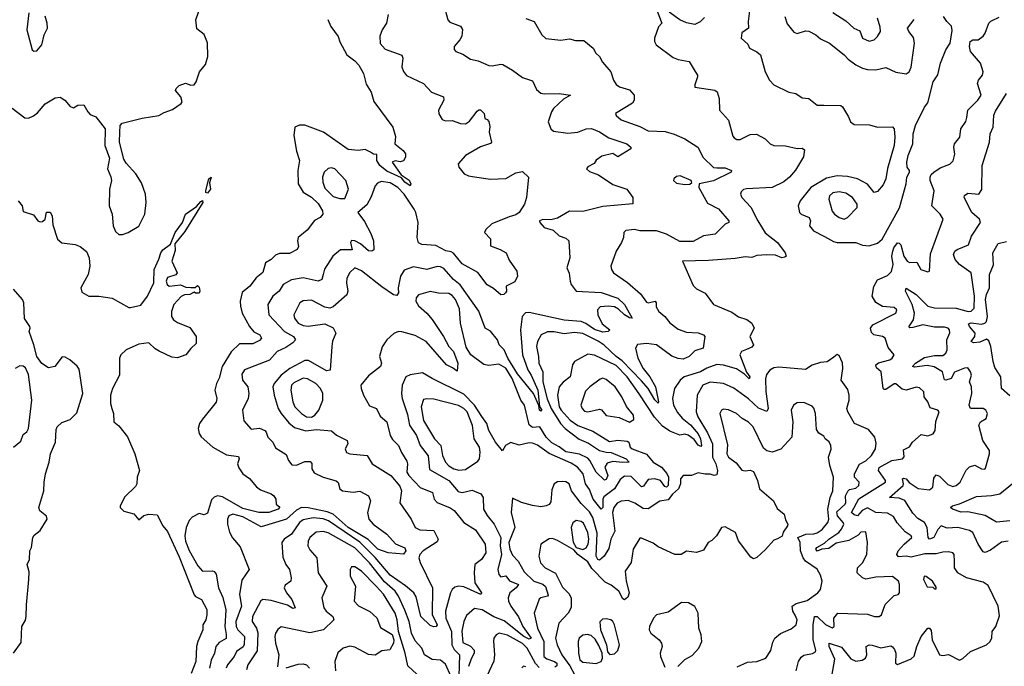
# Model space of a CAD drawing. Extents: x 1603745 to 1745082, y 385868 to 533966.
# Tile 275 of 646: x 1693813 to 1699692, y 434257 to 438115. Entities that reach past the tile are written whole.
import ezdxf

# ---------------------------------------------------------------- set-up
doc = ezdxf.new("R2010")
doc.units = 0

msp = doc.modelspace()

# ---------------------------------------------------------------- linework, layer by layer
at = {"layer": '0CON20XD'}
for points in [[(1693767.9, 437587.9), (1693845, 437530), (1693865, 437527.5), (1693895, 437541.4), (1693919.8, 437560.2), (1693965, 437614), (1694025, 437650), (1694055, 437653.3), (1694083.8, 437635), (1694115, 437597.5), (1694135, 437590), (1694160, 437605), (1694196.9, 437606.9), (1694220, 437565), (1694235, 437550), (1694267.5, 437535), (1694323.3, 437465), (1694321.9, 437365), (1694348.7, 437288.7), (1694337.5, 437225), (1694358, 437178), (1694361.4, 437155), (1694350, 437105), (1694348.5, 437005), (1694365.4, 436955), (1694370.7, 436885), (1694385, 436852.5), (1694405, 436833.8), (1694426.9, 436833.1), (1694460, 436845), (1694525, 436883.1), (1694561.1, 436955), (1694569, 437025), (1694564.8, 437075), (1694541.4, 437141.4), (1694506.6, 437196.6), (1694448.9, 437258.9), (1694435, 437283.8), (1694409.4, 437385), (1694411.9, 437445), (1694412.5, 437485), (1694425, 437497.5), (1694545, 437528.1), (1694645, 437544.4), (1694675, 437562.5), (1694725, 437580), (1694776.7, 437615), (1694783.3, 437625), (1694776.2, 437655), (1694743, 437693), (1694746.7, 437705), (1694765, 437723.3), (1694803.9, 437736.1), (1694835, 437723.8), (1694855, 437727.5), (1694866.7, 437745), (1694886.7, 437805), (1694921.7, 437848.3), (1694936.7, 437895), (1694935, 437977.5), (1694915, 438026.2), (1694871.7, 438061.7), (1694865.7, 438115), (1694898.8, 438211.2)], [(1693867, 438157), (1693855.4, 438055), (1693888, 437935), (1693897.3, 437927.3), (1693915, 437929.2), (1693946.1, 437965), (1693960, 438025), (1693978.9, 438065), (1693978.2, 438095), (1693965.9, 438135.9)], [(1696013.6, 438146.4), (1696004, 438095), (1695977.5, 438055), (1695963.3, 438016.7), (1695965, 437973.8), (1695995, 437940), (1696095, 437903.8), (1696100, 437885), (1696095.6, 437835), (1696105, 437806.7), (1696122.1, 437782.1), (1696223.3, 437735), (1696272.5, 437682.5), (1696343.3, 437655), (1696346.2, 437635), (1696314.4, 437575), (1696316, 437554), (1696335, 437520), (1696355, 437512.2), (1696395, 437513.8), (1696445, 437495.5), (1696475, 437494.5), (1696499.8, 437510.2), (1696545, 437568.8), (1696555, 437577.5), (1696565, 437577.5), (1696586.7, 437555), (1696590, 437525), (1696605, 437520), (1696615, 437507.5), (1696621.2, 437478.8), (1696616.2, 437445), (1696630, 437385), (1696625, 437377.5), (1696565, 437355.8), (1696475, 437305.5), (1696432, 437255), (1696434.5, 437234.5), (1696468, 437195), (1696493.1, 437183.1), (1696528, 437178), (1696623.4, 437163.4), (1696715, 437167.2), (1696775, 437201.9), (1696815, 437210), (1696851.2, 437175), (1696840, 437055), (1696828.1, 437015), (1696795.4, 436965), (1696775, 436950.3), (1696735, 436939.7), (1696632.7, 436897.3), (1696597, 436863), (1696587.5, 436845), (1696625, 436807.5), (1696623.3, 436765), (1696681.2, 436745), (1696718, 436725), (1696735, 436681.2), (1696781.9, 436615), (1696786, 436585), (1696769.5, 436550.5), (1696717.5, 436525), (1696720, 436495), (1696713.3, 436485), (1696703.9, 436476.1), (1696685, 436473.8), (1696642.3, 436512.3), (1696605, 436534), (1696547.8, 436607.8), (1696455, 436659.4), (1696402.6, 436722.6), (1696389.3, 436729.3), (1696356.7, 436736.7), (1696298.1, 436768.1), (1696214.6, 436774.6), (1696193.6, 436783.6), (1696185.5, 436815.5), (1696191.9, 436905), (1696179, 436965), (1696168.5, 436985), (1696109.8, 437075), (1696071.3, 437115), (1696025, 437141.6), (1695970.9, 437149.1), (1695950.3, 437139.7), (1695936.6, 437125), (1695911.3, 437058.7), (1695885, 437010), (1695832.5, 436965), (1695871.5, 436911.5), (1695909.1, 436839.1), (1695926, 436795), (1695927.3, 436742.7), (1695915, 436733.3), (1695895, 436736.4), (1695848.5, 436778.5), (1695815, 436796.8), (1695795, 436798.1), (1695789.1, 436785), (1695797.4, 436742.6), (1695728.3, 436741.7), (1695682.5, 436705), (1695633.2, 436626.8), (1695626, 436594), (1695616.5, 436565), (1695595, 436554.2), (1695505, 436574.7), (1695436.6, 436563.4), (1695386.5, 436535), (1695362.5, 436495), (1695325, 436465.6), (1695293.9, 436416.1), (1695300, 436355), (1695395, 436255.7), (1695447.3, 436225), (1695459.2, 436205), (1695445, 436187.2), (1695401.5, 436158.5), (1695350.6, 436135), (1695305, 436082.9), (1695155, 436026.2), (1695140.3, 435999.7), (1695144.5, 435965), (1695175.6, 435925), (1695180.9, 435885), (1695177.9, 435855), (1695144.3, 435785), (1695151.6, 435721.6), (1695195, 435672.5), (1695245, 435677.5), (1695276, 435665), (1695285.8, 435655), (1695295.8, 435625), (1695324.3, 435595), (1695340, 435560), (1695405, 435520), (1695418, 435485), (1695438.5, 435458.5), (1695465, 435457.9), (1695515, 435478.2), (1695548.1, 435478.1), (1695557.1, 435467.1), (1695558.4, 435435), (1695571, 435411), (1695625, 435386.5), (1695702.9, 435362.9), (1695713.8, 435353.8), (1695725.4, 435315.4), (1695740, 435305), (1695804.6, 435295.4), (1695845, 435301.2), (1695895.7, 435275), (1695908.5, 435245), (1695890.4, 435175), (1695897.1, 435135), (1695924.7, 435104.7), (1696005.8, 435045), (1696057.7, 434987.7), (1696112.9, 434962.9), (1696118.4, 434945), (1696105, 434926), (1696013.2, 434933.2), (1695951.8, 434955), (1695893.2, 435013.2), (1695775, 435086.2), (1695684.1, 435164.1), (1695648.1, 435178.1), (1695535, 435202.4), (1695496.3, 435203.7), (1695465, 435187.8), (1695406.8, 435135), (1695255, 435090), (1695145, 435148), (1695085, 435163.8), (1695062.5, 435155), (1695054.7, 435135), (1695054.2, 435105), (1695066.6, 435056.6), (1695083.8, 435023.8), (1695128.9, 434968.9), (1695183.3, 434835), (1695138.8, 434771.2), (1695124.8, 434685), (1695137.3, 434615), (1695104.3, 434525), (1695106.5, 434495), (1695115, 434475.3), (1695155.5, 434435), (1695153, 434387), (1695146.7, 434373.3), (1695107.5, 434345), (1695094.8, 434315.2), (1695053.9, 434266.1), (1695046, 434245)], [(1696352.9, 438175), (1696368.8, 438115), (1696380.8, 438100.8), (1696445, 438076.2), (1696457.3, 438057.3), (1696452.3, 438017.7), (1696442, 437995), (1696408, 437955), (1696407.3, 437937.3), (1696416.7, 437925), (1696459.2, 437909.2), (1696505, 437880.8), (1696550, 437870), (1696615, 437842.5), (1696635, 437839.5), (1696685, 437850.5), (1696698.2, 437848.2), (1696756.2, 437815), (1696815, 437771.1), (1696875, 437750.6), (1696899.6, 437699.6), (1696925, 437676.7), (1696945, 437672.1), (1697035, 437675.5), (1697101.2, 437665), (1697059.8, 437640.2), (1697001.1, 437585), (1696987.9, 437565), (1696968.6, 437505), (1696984.3, 437465), (1697001.2, 437451.2), (1697085, 437438.3), (1697145, 437443.8), (1697195, 437464.2), (1697227, 437467), (1697275, 437447.1), (1697331.3, 437411.3), (1697438.8, 437375), (1697462, 437355), (1697462.5, 437345), (1697385, 437297.5), (1697355, 437316), (1697289.7, 437300.3), (1697255, 437276.7), (1697243, 437257), (1697205, 437237.5), (1697197.5, 437225), (1697215, 437210), (1697269.7, 437189.7), (1697355, 437131.1), (1697438.9, 437105), (1697474.3, 437055), (1697473.6, 437016.4), (1697295, 437000.4), (1697175, 436970), (1697095, 436972.7), (1697025, 436931.1), (1696985, 436921.9), (1696937.5, 436922.5), (1696916.7, 436915), (1696918.8, 436905), (1696945, 436875.8), (1696999.1, 436859.1), (1697033.8, 436825), (1697075, 436811.1), (1697091.4, 436795), (1697098.1, 436695), (1697080, 436635), (1697093.1, 436603.1), (1697099.5, 436555), (1697106, 436535), (1697136.2, 436496.2), (1697285, 436487.2), (1697384.4, 436454.4), (1697425, 436415.5), (1697470, 436335), (1697455, 436335.8), (1697425, 436353.9), (1697388.5, 436388.5), (1697365, 436401.9), (1697326, 436406), (1697278.1, 436401.9), (1697262.1, 436385), (1697265.4, 436355), (1697291, 436301), (1697336, 436265), (1697326.2, 436255), (1697295, 436250.3), (1697245, 436266.2), (1697192.7, 436302.7), (1697165, 436314.8), (1697065, 436321.5), (1696855, 436367.4), (1696834.1, 436365.9), (1696813.5, 436345), (1696804, 436265), (1696815.9, 436115), (1696847, 436027), (1696868, 435995), (1696906.5, 435905), (1696917.6, 435807.6), (1696931.4, 435785), (1696925, 435779.4), (1696916, 435785), (1696912.3, 435812.3), (1696880.4, 435885), (1696785, 436001.3), (1696727.3, 436095), (1696705.5, 436145.5), (1696675.8, 436175), (1696666.6, 436205), (1696625, 436256.7), (1696593.3, 436275), (1696554, 436376), (1696443.2, 436533.2), (1696403.3, 436565), (1696345, 436631.5), (1696325, 436641.3), (1696305, 436642.3), (1696245, 436625.3), (1696165, 436641.2), (1696108.4, 436621.6), (1696086.7, 436585), (1696073.4, 436515), (1696074.4, 436485), (1696065, 436469.2), (1696045, 436474.4), (1695975, 436520.8), (1695855, 436617.6), (1695815, 436634.4), (1695785, 436607.8), (1695766.3, 436573.7), (1695764.1, 436545), (1695771.8, 436495), (1695767.3, 436472.7), (1695685, 436401.2), (1695665, 436393.8), (1695635, 436400), (1695555, 436442.3), (1695505, 436437.3), (1695485.6, 436425), (1695450, 436355), (1695454.6, 436335), (1695476.5, 436305), (1695505, 436291.1), (1695535, 436287.4), (1695635, 436301.4), (1695685, 436276), (1695700, 436245), (1695681.9, 436198.1), (1695676.4, 436165), (1695666.1, 436023.9), (1695645, 436020), (1695537.5, 436082.5), (1695515, 436080.8), (1695426.2, 436035), (1695374.1, 435995), (1695332.5, 435945), (1695325.5, 435925), (1695332.4, 435875), (1695357.5, 435795), (1695374.5, 435764.5), (1695420, 435710), (1695455, 435681.2), (1695522.1, 435662.1), (1695585, 435669.8), (1695675, 435661.4), (1695705.6, 435635.6), (1695768.6, 435605), (1695772.5, 435585), (1695755.6, 435555), (1695765, 435532.9), (1695785, 435525.5), (1695887.1, 435515), (1695916.9, 435465), (1696030, 435395), (1696082.8, 435332.8), (1696093.1, 435305), (1696082.5, 435232.5), (1696151.1, 435135), (1696175, 435086), (1696201.7, 435071.7), (1696285, 435066.9), (1696312.4, 435015), (1696305, 434999.8), (1696222.1, 434945), (1696203.3, 434925), (1696196.6, 434905), (1696205, 434875.6), (1696278.6, 434725), (1696275.2, 434565.2), (1696305.6, 434504.4), (1696300, 434495), (1696285, 434493.3), (1696265, 434501.4), (1696209.3, 434555), (1696181.3, 434671.3), (1696166.5, 434695), (1696117.4, 434737.4), (1696025, 434801.7), (1695936, 434906), (1695845, 434997.5), (1695656.5, 435125)], [(1697613, 438183), (1697643.8, 438105), (1697646.2, 438095), (1697627.7, 438072.3), (1697603.3, 438005), (1697604.3, 437985), (1697614.2, 437965), (1697715, 437890.6), (1697745, 437878.1), (1697810, 437865), (1697845.8, 437805.8), (1697860, 437785), (1697860, 437775), (1697843.9, 437726.1), (1697845, 437712.5), (1697964.2, 437694.2), (1697978, 437685), (1697990, 437645), (1697992.2, 437575), (1698046.2, 437515), (1698071.1, 437421.1), (1698079.7, 437409.7), (1698095, 437401.4), (1698115, 437401.4), (1698175, 437430), (1698213.2, 437433.2), (1698265, 437404), (1698293.8, 437373.8), (1698315, 437365.6), (1698385, 437362.2), (1698455, 437345.8), (1698485, 437349.1), (1698499.3, 437339.3), (1698492.7, 437297.3), (1698445, 437216.7), (1698410, 437175), (1698375, 437148.2), (1698305, 437114.7), (1698153, 437107), (1698135, 437101.4), (1698121.3, 437088.7), (1698117.5, 437075), (1698124.3, 437055), (1698177.6, 436997.6), (1698219.7, 436915)], [(1697902.2, 438127.8), (1697876.5, 438103.5), (1697845, 438087.3), (1697795, 438096.2), (1697754.7, 438114.7), (1697690, 438160)], [(1698172.5, 438185), (1698161.9, 438105), (1698165.6, 438065), (1698125, 438036.2), (1698120, 438005), (1698160.3, 437970.3), (1698171.2, 437945), (1698215, 437924.3), (1698236.3, 437906.3), (1698263.7, 437803.7), (1698289.2, 437755), (1698315, 437727.5), (1698405, 437683.8), (1698447.5, 437675), (1698485, 437650), (1698525.6, 437645.6), (1698575, 437605.7), (1698613.7, 437606.3), (1698715, 437602.9), (1698725.7, 437595), (1698762.5, 437535), (1698774, 437505), (1698795, 437490), (1698887.7, 437487.7), (1698935, 437473.8), (1699025, 437476.7), (1699033.8, 437463.8), (1699037.8, 437415), (1699034.4, 437365), (1698995, 437227.5), (1698985.5, 437165), (1698969.6, 437130.4), (1698935, 437090.8), (1698914, 437085), (1698874.3, 437134.3), (1698816.3, 437166.3), (1698755, 437180.6), (1698695, 437183.6), (1698629.7, 437170.3), (1698536.7, 437115), (1698473.3, 437035), (1698461.5, 437005), (1698469.4, 436965), (1698480, 436955), (1698527.5, 436935), (1698534.4, 436915), (1698528.9, 436885), (1698553.1, 436855), (1698619.3, 436820.7), (1698672.4, 436792.4), (1698695, 436786.7), (1698805, 436785.6), (1698845, 436770.8), (1698885, 436766), (1698935, 436782.5), (1698962.5, 436805), (1699066.4, 436993.6), (1699105.7, 437135), (1699110, 437175), (1699126.5, 437205), (1699126.3, 437216.3), (1699111.2, 437235), (1699109.2, 437265), (1699117.8, 437305), (1699145.8, 437375), (1699148.6, 437435), (1699162.5, 437485), (1699215.8, 437594.2), (1699235, 437620), (1699266.3, 437743.7), (1699294.5, 437785.5), (1699310, 437855), (1699342, 437935), (1699369.1, 437975), (1699381.3, 438051.3), (1699377, 438077), (1699348.2, 438105), (1699328.9, 438135)], [(1698382.2, 438135), (1698395, 438091.2), (1698435, 438040.8), (1698455, 438032.9), (1698505, 438049.4), (1698525, 438047.8), (1698565.9, 438025.9), (1698595, 438001.1), (1698648, 437975), (1698735.9, 437905.9), (1698759.6, 437879.6), (1698805.5, 437845.5), (1698845.9, 437825.9), (1698875, 437818), (1698925, 437816.5), (1698985, 437829.5), (1699045, 437802.7), (1699105, 437793.1), (1699123.6, 437805), (1699135, 437832.5), (1699155.9, 437975), (1699149.3, 438009.3), (1699121.4, 438045), (1699114.3, 438065), (1699154.3, 438115.7)], [(1698668.7, 438158.7), (1698745, 438108.8), (1698792.9, 438065), (1698829.3, 438049.3), (1698845, 438004.4), (1698885, 437986.9), (1698915, 437994.4), (1698935, 438014.3), (1698952.3, 438045), (1698951.4, 438071.4), (1698934.5, 438125)], [(1695653.1, 438116.9), (1695670, 438075), (1695714.5, 438014.5), (1695725, 437983.3), (1695767.1, 437905), (1695815, 437870), (1695837.3, 437845), (1695865.6, 437795), (1695881.6, 437731.6), (1695912, 437682), (1695927, 437627), (1696041.2, 437475), (1696057.7, 437417.7), (1696052.5, 437375), (1696102.5, 437335), (1696116.7, 437315), (1696117.5, 437295), (1696105, 437272.5), (1696085, 437267.5), (1696055, 437273.3), (1696037.5, 437265), (1696090.3, 437190.3), (1696137.8, 437157.8), (1696147.9, 437135), (1696145, 437123.3), (1696112.5, 437145), (1696092, 437172), (1696005, 437212.1), (1695964.2, 437245), (1695945.3, 437275), (1695945, 437310), (1695925, 437313.8), (1695908, 437325), (1695875, 437340.5), (1695835, 437335.8), (1695775, 437341.2), (1695628, 437445), (1695515, 437485.4), (1695483.7, 437486.3), (1695456.3, 437473.7), (1695450.8, 437425), (1695465, 437331.2), (1695483.9, 437275), (1695474.7, 437215.3), (1695475.7, 437135), (1695505.9, 437085.9), (1695555.4, 437055.4), (1695595, 437019.2), (1695621.1, 436975), (1695624.2, 436955.8), (1695608, 436935), (1695573.4, 436916.6), (1695529.8, 436860.2), (1695475.6, 436815), (1695472.1, 436795), (1695477.5, 436762.5), (1695470, 436745), (1695425, 436719.5), (1695365, 436719.5), (1695340.5, 436709.5), (1695315, 436684.5), (1695281.9, 436665), (1695265, 436607.5), (1695225.5, 436575), (1695187.7, 436525), (1695142.2, 436487.8), (1695130, 436435), (1695131.2, 436405), (1695142, 436365), (1695184.8, 436284.8), (1695211.9, 436251.9), (1695247.8, 436235), (1695257.5, 436215), (1695245, 436201.1), (1695205, 436181.5), (1695125, 436181.2), (1695075, 436132.8), (1695021.9, 436045), (1695004.5, 435975.5), (1694988.9, 435945), (1694979.4, 435905), (1694990, 435855), (1694986.5, 435833.5), (1694905, 435730.8), (1694887.8, 435705), (1694878.1, 435675), (1694885, 435646.7), (1694897.2, 435627.2), (1694965.5, 435565.5), (1695048.6, 435518.6), (1695118.9, 435508.9), (1695122.9, 435495), (1695114.5, 435465), (1695122.2, 435442.2), (1695145.4, 435405.4), (1695185, 435377.5), (1695227.1, 435327.1), (1695250.6, 435310.6), (1695315, 435286.7), (1695331.2, 435275), (1695342, 435255), (1695343.9, 435223.9), (1695366.4, 435206.4), (1695357.5, 435195), (1695300, 435175), (1695242, 435175), (1695145, 435199.5), (1695025, 435267.7), (1694995, 435274.3), (1694973.8, 435266.2), (1694959.2, 435250.8), (1694935, 435171.4), (1694915, 435161.1), (1694885, 435168.9), (1694843.1, 435146.9), (1694825, 435126.7), (1694806.7, 435085), (1694800.2, 435035), (1694803.9, 435003.9), (1694825, 434947.9), (1694876.6, 434856.6), (1694905, 434824.6), (1694965, 434827.1), (1694975, 434823.3), (1694986.1, 434806.1), (1695001.1, 434725), (1695026.9, 434666.9), (1695044.5, 434594.5), (1695038.8, 434495), (1695047, 434447), (1695046.7, 434423.3), (1695005, 434399.2), (1694985.2, 434374.8), (1694976.4, 434335), (1694956.2, 434293.8), (1694946.5, 434245)], [(1696835, 438122.2), (1696884.5, 438104.5), (1696930, 438025), (1696955, 438002.5), (1697045, 437993.3), (1697095, 438001.4), (1697131.2, 437991.2), (1697181.2, 437991.2), (1697236.7, 437945), (1697253.3, 437915), (1697275.6, 437895.6), (1697292.5, 437862.5), (1697342.9, 437805), (1697359.5, 437755), (1697375, 437728.6), (1697395, 437715.6), (1697455, 437697.1), (1697482.9, 437665), (1697482.9, 437635), (1697472.5, 437617.5), (1697370, 437555), (1697375, 437543.3), (1697405, 437517.5), (1697515, 437478.7), (1697565, 437452.7), (1697667.3, 437447.3), (1697721.8, 437431.8), (1697785, 437403.5), (1697861.4, 437355), (1697893, 437293), (1697955, 437234), (1697975, 437230.8), (1698025, 437230.9), (1698062.7, 437215), (1698060.8, 437205), (1697955, 437153), (1697870, 437135), (1697868, 437115), (1697920.4, 437020.4), (1697985, 436987.1), (1698048, 436915), (1698046.7, 436905), (1698025, 436894.3), (1697965, 436835.6), (1697895, 436825.5), (1697835, 436791.8), (1697755, 436792.4), (1697675, 436836.4), (1697615, 436855.4), (1697515, 436854.5), (1697483.4, 436863.4), (1697432.6, 436857.4), (1697420.8, 436845), (1697418.6, 436815), (1697406.4, 436785), (1697373.8, 436735), (1697343.3, 436645), (1697345.8, 436625), (1697358, 436605), (1697442.3, 436547.7), (1697519.5, 436479.5), (1697555, 436430.6), (1697565, 436426.4), (1697608.1, 436435), (1697613.8, 436425), (1697612.6, 436402.6), (1697628.8, 436375), (1697664.8, 436344.8), (1697695, 436306), (1697745, 436268.8), (1697795, 436250.8), (1697865, 436247.6), (1697895.3, 436235.3), (1697903.1, 436225), (1697893.8, 436155), (1697845, 436140.3), (1697810.6, 436105), (1697775, 436090.4), (1697745, 436092.7), (1697706.8, 436106.8), (1697615, 436175.4), (1697555, 436182.5), (1697502.4, 436177.6), (1697489.5, 436155), (1697504.6, 436095), (1697534.9, 436034.9), (1697574.9, 435985), (1697609.8, 435925), (1697628.2, 435835), (1697625, 435828.1), (1697605, 435846.4), (1697565.6, 435915.6), (1697525, 435960.8), (1697410.4, 436080.4), (1697375, 436105.2), (1697302.5, 436172.5), (1697267.5, 436197.5), (1697175, 436242.3), (1697125, 436249.5), (1697065, 436241.1), (1697005, 436252.9), (1696965, 436252.1), (1696927.1, 436235), (1696903.9, 436195), (1696898.2, 436165), (1696911.7, 436105), (1696913.8, 436065), (1696937.4, 436015), (1696936.4, 435955), (1696962.8, 435852.8), (1696986.5, 435795), (1697041.3, 435705), (1697070.6, 435675), (1697152.9, 435612.9), (1697208.9, 435588.9), (1697275.1, 435545.1), (1697315, 435534), (1697345, 435533), (1697434.6, 435495), (1697452, 435475), (1697415, 435472.7), (1697355, 435479.7), (1697320.1, 435469.9), (1697307.5, 435445), (1697324.9, 435395), (1697315, 435372.5), (1697305, 435367.8), (1697255.1, 435415), (1697218.3, 435485), (1697205, 435499.5), (1697155, 435523.4), (1697075, 435536), (1697035, 435566.8), (1696990, 435590), (1696956.5, 435625), (1696919.6, 435685), (1696875, 435682.5), (1696855, 435696.9), (1696827.9, 435815), (1696806, 435846), (1696754.5, 435975), (1696715, 436036.2), (1696675, 436059.3), (1696615, 436052.9), (1696585, 436058.5), (1696506.4, 436116.4), (1696478.3, 436161.7), (1696445.3, 436305), (1696439.9, 436389.9), (1696414.7, 436445), (1696395, 436470.3), (1696375, 436482.5), (1696312.9, 436482.9), (1696265, 436494.3), (1696195, 436474.5), (1696179.6, 436455), (1696179.1, 436435), (1696195, 436407.1), (1696244.2, 436364.2), (1696275.7, 436325.7), (1696344.2, 436224.2), (1696375, 436165.6), (1696404.3, 436135), (1696430, 436065), (1696425, 436017.5), (1696398.2, 436038.2), (1696361.6, 436055), (1696240.3, 436195), (1696175, 436231.5), (1696095, 436253.8), (1696075, 436255.6), (1696046.2, 436243.8), (1696006, 436205), (1695977, 436163), (1695961.4, 436105), (1695973.1, 436065), (1695967.1, 436045), (1695895, 435990), (1695850, 435935), (1695851.1, 435915), (1695866.5, 435875), (1695900.9, 435810.9), (1695944, 435795), (1695965, 435750), (1696005.3, 435715.3), (1696024.3, 435634.3), (1696039.6, 435609.6), (1696074.7, 435574.7), (1696092.6, 435532.6), (1696125, 435482), (1696129.2, 435465), (1696125.3, 435415), (1696136.8, 435395), (1696204.8, 435324.8), (1696278.6, 435295), (1696288.1, 435255), (1696305, 435234.5), (1696383, 435203), (1696407.1, 435187.1), (1696464.7, 435114.7), (1696535, 435070.4), (1696592.7, 434985), (1696596.5, 434933.5), (1696571.1, 434895), (1696530, 434865), (1696527.5, 434815), (1696530.6, 434755), (1696571.1, 434695), (1696566.7, 434685), (1696465, 434730.9), (1696435, 434734.7), (1696410.5, 434729.5), (1696395, 434715.8), (1696385.5, 434695), (1696356.4, 434585), (1696358.3, 434545), (1696391.2, 434465), (1696393.5, 434385), (1696407.2, 434357.2), (1696439.5, 434325), (1696434.3, 434195.7)], [(1698661.7, 434198.3), (1698679.6, 434300.4), (1698646.9, 434375), (1698645.4, 434394.6), (1698720.7, 434370.7), (1698775, 434301.5), (1698805, 434287.6), (1698843.8, 434293.8), (1698863.5, 434305), (1698870.5, 434325), (1698867.1, 434375), (1698884.3, 434385.7), (1698903.7, 434383.7), (1698955, 434366.5), (1699015, 434378.2), (1699025, 434373.2), (1699037.2, 434357.2), (1699043.5, 434335), (1699041.4, 434275), (1699055, 434268.1), (1699135, 434302.5), (1699153.5, 434316.5), (1699169.2, 434375), (1699194.8, 434435.2), (1699235, 434484.2), (1699245, 434484), (1699255, 434470), (1699260.5, 434415), (1699305, 434326.2), (1699325, 434321.2), (1699358.3, 434328.3), (1699425, 434294), (1699445, 434303.8), (1699490, 434345), (1699585, 434386), (1699605, 434403.8), (1699617.1, 434425), (1699618.6, 434465), (1699642, 434495), (1699662.7, 434557.3), (1699655.7, 434615), (1699595, 434739.2), (1699565, 434758.5), (1699466, 434785), (1699415, 434815.5), (1699395.2, 434845.2), (1699394.3, 434884.3), (1699393.3, 434925), (1699384, 434934), (1699359.4, 434939.4), (1699325, 434938.2), (1699285, 434927.8), (1699217.7, 434927.7), (1699135, 434907.4), (1699105, 434913.2), (1699059.6, 434909.6), (1699050.5, 434925), (1699059.1, 434945), (1699093.3, 434986.7), (1699140.6, 435025), (1699135.8, 435035), (1699099.2, 435059.2), (1699053.1, 435113.1), (1699030.3, 435150.3), (1698995, 435171.2), (1698925, 435174.6), (1698875, 435202), (1698843.6, 435186.4), (1698815, 435155.3), (1698795, 435160.3), (1698779.6, 435175), (1698824, 435256), (1698982.2, 435355), (1698983.1, 435365), (1698940, 435425), (1698945, 435442.8), (1699020, 435485), (1699084.6, 435495.4), (1699093.4, 435506.6), (1699090.5, 435549.5), (1699125, 435567.1), (1699143.3, 435595), (1699195, 435639.2), (1699235, 435632.5), (1699268, 435645), (1699278.6, 435665), (1699283.1, 435716.9), (1699303.8, 435775), (1699295, 435786.2), (1699248.9, 435798.9), (1699236.2, 435835), (1699214.3, 435864.3), (1699210.5, 435895), (1699185, 435918.5), (1699165, 435922.2), (1699105, 435904.3), (1699081.4, 435911.4), (1699045, 435942.5), (1699035, 435941.8), (1698985, 435908.6), (1698975, 435908), (1698969.2, 435915), (1698956.7, 436015), (1698928.8, 436038.8), (1698924.6, 436055), (1698941.3, 436068.7), (1699007.5, 436085), (1699022.5, 436095), (1699033.8, 436115), (1698999.3, 436159.3), (1698980, 436215), (1698964, 436225), (1698912.8, 436235), (1698899.6, 436249.6), (1698893.8, 436275), (1698906.7, 436295), (1699044.2, 436365), (1699049.4, 436385), (1699035, 436397.3), (1698965, 436404.1), (1698925, 436428.1), (1698903.9, 436465), (1698912.4, 436522.4), (1698935, 436562.2), (1698995, 436589.2), (1699017.5, 436612.5), (1699028.4, 436655), (1699020.4, 436705), (1699025.8, 436735), (1699033.2, 436755), (1699055, 436782.9), (1699065, 436782.5), (1699075, 436771.6), (1699091.7, 436705), (1699111.5, 436675), (1699125, 436667.3), (1699169.4, 436669.4), (1699194.3, 436625), (1699235, 436610), (1699245.7, 436614.3), (1699251.3, 436718.7), (1699326.2, 436925), (1699308.6, 436955), (1699259.5, 437005), (1699274.1, 437095), (1699250, 437155), (1699248.5, 437175), (1699255, 437191.4), (1699270.6, 437205), (1699309.1, 437230.9), (1699366.6, 437253.4), (1699387, 437273), (1699396.2, 437313.8), (1699390.4, 437355), (1699393.8, 437375), (1699425.6, 437415), (1699431.5, 437465), (1699462.6, 437507.4), (1699469.1, 437530.9), (1699474.2, 437575.8), (1699534.7, 437635.3), (1699553.6, 437665), (1699531.5, 437735), (1699537.1, 437755), (1699561.4, 437785), (1699565.6, 437805), (1699550.5, 437855), (1699489.2, 437925), (1699483.1, 437955), (1699487.8, 437985), (1699504, 437996), (1699535, 437995.5), (1699565, 438016.9), (1699577.3, 438035), (1699598.6, 438095), (1699612.4, 438107.6), (1699660.3, 438129.7)], [(1699715, 435002.9), (1699675, 434996.9), (1699610, 434950), (1699576.8, 434936.8), (1699565, 434939.5), (1699535, 434986.2), (1699503.8, 435055), (1699485, 435067.2), (1699415, 435084.8), (1699351.4, 435081.4), (1699315, 435096), (1699295, 435073.3), (1699270.9, 435025), (1699245, 435015.9), (1699236.5, 435026.5), (1699231.6, 435085), (1699215.3, 435115), (1699175, 435139.6), (1699145, 435170), (1699097.3, 435247.3), (1699065, 435260.5), (1699006, 435265), (1699087.1, 435335), (1699090.9, 435345), (1699084.3, 435375), (1699090.6, 435379.4), (1699105, 435375.3), (1699122.9, 435352.9), (1699178.5, 435318.5), (1699245, 435309.2), (1699264.7, 435325), (1699271, 435379), (1699285, 435398.6), (1699305, 435390.8), (1699355, 435340.9), (1699385, 435330), (1699405, 435336.4), (1699428.9, 435355), (1699465, 435428), (1699485, 435448.1), (1699515, 435456.2), (1699555, 435436.2), (1699575, 435434), (1699580.5, 435439.5), (1699603.6, 435525), (1699603.5, 435545), (1699563.1, 435605), (1699539.4, 435695), (1699550, 435715), (1699584.3, 435735.7), (1699591.4, 435765), (1699582, 435785), (1699565, 435795.5), (1699490.8, 435795), (1699482, 435815), (1699489.4, 435850.6), (1699498.6, 435885), (1699496.2, 435925), (1699483.8, 435955), (1699495.8, 435995), (1699490.8, 436015), (1699475, 436038), (1699455, 436036.5), (1699395, 436012), (1699375.6, 435974.4), (1699343.4, 435963.4), (1699335, 435966), (1699323.3, 436013.3), (1699273.4, 436043.4), (1699231.1, 436051.1), (1699155, 436041.6), (1699142.9, 436045), (1699161.1, 436065), (1699215, 436100.5), (1699275, 436111.4), (1699325, 436112.3), (1699341.8, 436125), (1699350.7, 436145), (1699348.2, 436205), (1699366.8, 436246.8), (1699364.3, 436265), (1699356, 436275), (1699335, 436281.2), (1699275, 436281.5), (1699205, 436294.8), (1699145, 436277.8), (1699127, 436277), (1699122.6, 436282.6), (1699150.6, 436325), (1699156, 436365), (1699142, 436415), (1699101.4, 436495), (1699105, 436513.8), (1699165, 436475.3), (1699235.8, 436405.8), (1699275, 436395.6), (1699405, 436394.3), (1699475.2, 436374.8), (1699495, 436376.4), (1699511.6, 436395), (1699513.7, 436465), (1699494.4, 436605), (1699423.6, 436655), (1699398.1, 436685), (1699388.9, 436715), (1699396.9, 436735), (1699410, 436745), (1699477.4, 436772.6), (1699496.2, 436823.8), (1699550.5, 436905), (1699544.4, 436925), (1699497.2, 436965), (1699451.5, 437055), (1699455, 437067.1), (1699475, 437080), (1699540, 437075), (1699558.1, 437101.9), (1699560.3, 437245), (1699603.5, 437385), (1699607.3, 437435), (1699626.1, 437475), (1699630, 437545), (1699640.3, 437569.7), (1699705.5, 437675)], [(1695755, 437047.5), (1695776, 437104), (1695760, 437155), (1695695, 437225.6), (1695675, 437231.9), (1695655, 437226.9), (1695631.5, 437205), (1695621.5, 437175), (1695622.5, 437145), (1695635, 437110.6), (1695685, 437060.7), (1695725, 437047.6), (1695755, 437047.5)], [(1694935, 437080.4), (1694925, 437084.2), (1694924.8, 437095.2), (1694942.9, 437165), (1694955.7, 437175.7), (1694947.4, 437142.6), (1694953.1, 437105), (1694935, 437080.4)], [(1697785, 437132.5), (1697815, 437134.4), (1697825.8, 437144.2), (1697822, 437155), (1697755.9, 437184.1), (1697735, 437180.6), (1697719.2, 437165), (1697717.5, 437155), (1697735, 437140.6), (1697785, 437132.5)], [(1698735, 436924.7), (1698756.5, 436935), (1698812.5, 436995), (1698814.4, 437015), (1698786.5, 437055), (1698745, 437079.4), (1698705, 437088.9), (1698667.6, 437082.4), (1698648.8, 437065), (1698643.7, 437045), (1698665, 436972.9), (1698677.3, 436955), (1698705, 436934.6), (1698735, 436924.7)], [(1693804.4, 437034.4), (1693828.8, 437005), (1693835, 436970), (1693895, 436951.2), (1693921.2, 436915), (1693935, 436908.6), (1693949.1, 436910.9), (1693965.7, 436924.3), (1693972.5, 436967.5), (1693995, 436966.7), (1694007.1, 436945), (1694010.9, 436890.9), (1694040, 436805), (1694064.2, 436784.2), (1694145, 436774), (1694175, 436762), (1694211.7, 436731.7), (1694227.5, 436695), (1694232, 436645), (1694222, 436595), (1694178.8, 436515), (1694185, 436490), (1694225.8, 436465.8), (1694285, 436465.7), (1694365, 436453.1), (1694465, 436397.8), (1694475, 436397.5), (1694537.4, 436412.6), (1694576.2, 436465), (1694614, 436545), (1694615.4, 436625), (1694645, 436686.2), (1694655.2, 436724.8), (1694667.3, 436742.7), (1694714, 436775), (1694741.8, 436845), (1694785.2, 436904.8), (1694803.5, 436955), (1694868.9, 437001.1), (1694895, 437031.4), (1694905, 437037.1), (1694906.2, 437025), (1694799.1, 436850.9), (1694738.8, 436778.8), (1694741.5, 436738.5), (1694721.9, 436675), (1694754.3, 436605), (1694745, 436592.9), (1694695, 436577.8), (1694688.8, 436555), (1694694.6, 436534.6), (1694705, 436526.2), (1694773, 436533), (1694805, 436520), (1694835, 436517.5), (1694861.7, 436518.3), (1694875, 436530), (1694885, 436520), (1694888.8, 436495), (1694885, 436483.3), (1694863.6, 436483.6), (1694855, 436490), (1694830, 436475), (1694797, 436473), (1694777, 436463), (1694733.8, 436415), (1694718.8, 436375), (1694720, 436345), (1694732, 436325), (1694755, 436309.2), (1694829.5, 436279.5), (1694867.5, 436225), (1694867.7, 436182.3), (1694835, 436153.8), (1694804.5, 436115.5), (1694755, 436096.7), (1694722.6, 436102.6), (1694646.9, 436136.9), (1694621.7, 436151.7), (1694585, 436186.2), (1694525, 436179.4), (1694448.8, 436145), (1694416.7, 436115), (1694408.8, 436095), (1694410, 435995), (1694366.7, 435915), (1694356.4, 435875), (1694355.4, 435825), (1694363.2, 435795), (1694373.6, 435765), (1694376.1, 435716.1), (1694405, 435691.2), (1694457, 435627), (1694500, 435525), (1694529.2, 435425), (1694513.8, 435385), (1694512.5, 435345), (1694505, 435330), (1694441.7, 435268.3), (1694412.5, 435215), (1694412.5, 435205), (1694435, 435182), (1694495.8, 435165.8), (1694525, 435130), (1694553.9, 435156.1), (1694585, 435163.8), (1694635, 435160), (1694668, 435095), (1694695, 435061.2), (1694765, 434910), (1694854.4, 434684.4), (1694863.3, 434673.3), (1694898.6, 434655), (1694930.8, 434595), (1694930.8, 434565), (1694924, 434535), (1694907.5, 434505), (1694906.9, 434475), (1694876, 434405), (1694868.6, 434375), (1694865.9, 434285), (1694836.7, 434215)], [(1698219.7, 436915), (1698265, 436843.5), (1698336.9, 436785), (1698383.5, 436725), (1698389.4, 436705), (1698382.5, 436697.5), (1698364.2, 436694.2), (1698325, 436709.6), (1698275, 436712.7), (1698215, 436709.2), (1698185, 436696.2), (1698145, 436701.2), (1698085, 436689.6), (1697925, 436677.7), (1697770, 436675), (1697835, 436528.6), (1697855, 436510), (1697905, 436484.2), (1697955.8, 436415.8), (1698065, 436369.2), (1698105, 436343.3), (1698155, 436326.7), (1698184.6, 436304.6), (1698197.5, 436275), (1698172, 436225), (1698193.5, 436175), (1698185, 436161.5), (1698153.3, 436146.7), (1698123.8, 436135), (1698113.1, 436115), (1698153, 436013), (1698172, 435985), (1698167.8, 435972.2), (1698139.8, 435999.8), (1698092.1, 436032.1), (1698015, 436053.9), (1697975, 436057.9), (1697915, 436036.6), (1697878.2, 436015), (1697780, 435985), (1697757.5, 435965), (1697722.1, 435915), (1697710.4, 435855), (1697717.3, 435815), (1697741, 435771), (1697767.8, 435737.8), (1697818, 435698), (1697864.3, 435645), (1697877.3, 435615), (1697884.6, 435575.4), (1697880.9, 435569.1), (1697865, 435575.9), (1697840.9, 435610.9), (1697805, 435636.9), (1697785, 435642.7), (1697755, 435636.1), (1697695, 435661), (1697650.2, 435690.2), (1697602.9, 435742.9), (1697511.9, 435881.9), (1697439.8, 435985), (1697375, 436051.6), (1697245, 436113.4), (1697205, 436119.2), (1697125.6, 436075), (1697113.6, 436055), (1697099.4, 435985), (1697057.3, 435952.7), (1697034.6, 435925), (1697023.3, 435875), (1697034.8, 435805), (1697045.7, 435785), (1697100.7, 435725), (1697145, 435694), (1697235, 435659.2), (1697335, 435598.7), (1697385, 435605.9), (1697441.1, 435601.1), (1697449.2, 435595), (1697458.4, 435565), (1697469.3, 435555), (1697555, 435522.6), (1697595, 435475.8), (1697644.9, 435444.9), (1697677, 435407), (1697687.2, 435385), (1697685, 435336.2), (1697675, 435326.3), (1697665, 435330.3), (1697639, 435365), (1697605, 435376.4), (1697565, 435371.1), (1697538.5, 435331.5), (1697525, 435328.4), (1697465, 435390), (1697425, 435390.8), (1697398.3, 435371.7), (1697364.8, 435315), (1697301, 435269), (1697294.8, 435255), (1697295, 435204), (1697285, 435195.4), (1697236.4, 435255), (1697215, 435311.9), (1697190.8, 435345), (1697177.5, 435405), (1697144.6, 435445), (1697105, 435469.6), (1696975, 435526.1), (1696905, 435576.1), (1696875, 435588.1), (1696855, 435590.8), (1696795.9, 435575.9), (1696745, 435593.3), (1696713.3, 435575), (1696695, 435543.3), (1696653.2, 435595), (1696615, 435663.6), (1696601.5, 435705), (1696571.6, 435748.4), (1696527.8, 435815), (1696465, 435881), (1696275, 435974), (1696218.6, 436008.6), (1696145, 435997.1), (1696119.1, 435985), (1696097.8, 435935), (1696092.7, 435885), (1696097.2, 435855), (1696129.4, 435759.4), (1696141.1, 435695), (1696182.1, 435635), (1696203.8, 435573.8), (1696253, 435513), (1696260.8, 435430.8), (1696376.2, 435366.2), (1696430.7, 435300.7), (1696455.3, 435294.7), (1696515, 435308.8), (1696567, 435287), (1696580.4, 435265), (1696582.9, 435195), (1696605, 435156.9), (1696645.2, 435105.2), (1696685.7, 435025.7), (1696682.3, 434975), (1696689.1, 434925), (1696667.8, 434835), (1696673.8, 434805), (1696685, 434791.2), (1696715, 434796.6), (1696737.4, 434767.4), (1696790.6, 434745), (1696776.7, 434725), (1696739.4, 434695), (1696730.6, 434665), (1696732.5, 434645), (1696746.2, 434615), (1696792.2, 434552.2), (1696817.2, 434495), (1696866.5, 434425), (1696855, 434419.5), (1696823.8, 434435), (1696705, 434528.4), (1696645, 434553), (1696575, 434593.5), (1696528.7, 434601.3), (1696480.8, 434559.2), (1696464.7, 434525), (1696452.6, 434467.4), (1696459, 434399), (1696505, 434377.5), (1696526.9, 434353.1), (1696527.5, 434335), (1696508, 434302), (1696493.7, 434255)], [(1699725, 435871), (1699675.4, 435915), (1699670.8, 435985), (1699635, 436040), (1699624.4, 436075.6), (1699612.3, 436165), (1699599.8, 436199.8), (1699585, 436208.1), (1699545, 436191.9), (1699507.9, 436187.9), (1699494.4, 436194.4), (1699515.7, 436224.3), (1699518.7, 436245), (1699484.3, 436285), (1699478.9, 436301.1), (1699493.4, 436306.6), (1699555, 436298.5), (1699575, 436303.8), (1699585.5, 436315), (1699592.5, 436345), (1699578.8, 436445), (1699585, 436475.5), (1699604.1, 436515), (1699604.4, 436595), (1699627.3, 436652.7), (1699623.3, 436725), (1699655, 436780), (1699705, 436791.2)], [(1693775.6, 434334.4), (1693821.7, 434398.3), (1693826.5, 434495), (1693847.9, 434532.1), (1693852.6, 434555), (1693853.1, 434623.1), (1693868.4, 434775), (1693869.8, 434819.8), (1693858.5, 434865), (1693871.5, 434895), (1693873.7, 434946.3), (1693884.2, 434965.8), (1693891.2, 435025), (1693900, 435040), (1693935, 435067.5), (1693976.7, 435135), (1693973.6, 435153.6), (1693933.3, 435185), (1693926.7, 435205), (1693958.1, 435305), (1693958.5, 435355), (1693967.3, 435405), (1693990.3, 435475), (1693998.1, 435525), (1694026.7, 435595), (1694030.2, 435669.8), (1694037.1, 435685), (1694065, 435712.5), (1694115, 435729.7), (1694155, 435768.9), (1694190, 435885), (1694169.1, 436029.1), (1694157.3, 436047.3), (1694112, 436085), (1694085, 436102), (1694066.1, 436103.9), (1694024.1, 436045.9), (1693985, 436038.8), (1693945, 436064), (1693914.7, 436105), (1693898.2, 436175), (1693869.4, 436255), (1693875.8, 436275), (1693872.9, 436285), (1693842.2, 436332.2), (1693838.6, 436425), (1693830.6, 436445), (1693777.1, 436507.1)], [(1698450.1, 434229.9), (1698463.4, 434286.6), (1698478.1, 434311.9), (1698495, 434322.7), (1698546.8, 434333.2), (1698565, 434343.3), (1698567.1, 434352.9), (1698550.9, 434415), (1698550.6, 434505), (1698559.4, 434555), (1698575, 434554.7), (1698625, 434507.3), (1698665, 434487.5), (1698675.6, 434494.4), (1698675, 434543.8), (1698697.5, 434575), (1698875, 434568.5), (1698917.5, 434555), (1698945, 434554.4), (1698958.6, 434565), (1698981.2, 434625), (1699035, 434680), (1699057.5, 434685), (1699066, 434695), (1699065.8, 434745), (1699060, 434765), (1699025, 434793.8), (1698925, 434789.1), (1698865, 434776.7), (1698845, 434784.3), (1698813.1, 434815), (1698814.6, 434845.4), (1698845.3, 434874.7), (1698871.9, 434925), (1698876, 434995), (1698865, 435058.8), (1698835, 435056.4), (1698819.9, 435040.1), (1698762.7, 435007.3), (1698688.7, 434991.3), (1698645, 434960.4), (1698603.4, 434956.6), (1698575, 434943.9), (1698566.5, 434955), (1698572.7, 434965), (1698618.8, 434991.2), (1698644.2, 435015.8), (1698703, 435055), (1698719.8, 435075), (1698733.2, 435105), (1698730.8, 435115), (1698695.8, 435155), (1698691.7, 435178.3), (1698741.9, 435225), (1698746.5, 435235), (1698743.9, 435275), (1698757.2, 435302.8), (1698768.5, 435311.5), (1698805, 435319.4), (1698823.2, 435335), (1698826, 435356), (1698796.9, 435385), (1698796.8, 435405), (1698826.8, 435463.2), (1698865, 435483.9), (1698899.4, 435515), (1698922.3, 435555), (1698927.8, 435587.8), (1698918.1, 435625), (1698880.9, 435670.9), (1698797.5, 435705), (1698757.1, 435775), (1698750.9, 435795), (1698765.5, 435845), (1698765.5, 435875.5), (1698758.5, 435908.5), (1698718.6, 435965), (1698728.1, 436035), (1698725, 436067.5), (1698705, 436112.5), (1698695, 436116.7), (1698675, 436101.2), (1698635, 436073.8), (1698595, 436070), (1698545, 436054.2), (1698505, 436028.8), (1698345, 436042.2), (1698315, 436038), (1698291.1, 436025), (1698272, 435998), (1698266.8, 435973.2), (1698267.7, 435897.7), (1698281.8, 435795), (1698275, 435776.9), (1698225, 435797.8), (1698165, 435852.7), (1698077.2, 435917.2), (1698015.8, 435945), (1697935, 435953.1), (1697892.5, 435935), (1697859.1, 435875), (1697852.9, 435775), (1697862.5, 435745), (1697919.7, 435649.7), (1697949, 435585), (1697949.5, 435505), (1697968.9, 435465), (1697979.4, 435425), (1697975, 435400), (1697960, 435395), (1697935, 435404.4), (1697905, 435402.9), (1697865, 435411.1), (1697824.3, 435395.7), (1697773.8, 435396.2), (1697758.8, 435375), (1697758, 435345), (1697747.1, 435315), (1697710, 435285), (1697685, 435250.6), (1697635, 435242.5), (1697565, 435196.2), (1697535, 435198.5), (1697485, 435230.4), (1697445.9, 435245.9), (1697405, 435241.9), (1697379.7, 435230.3), (1697360.8, 435205), (1697353.3, 435175), (1697367.3, 435062.7), (1697343.3, 435015), (1697330.6, 434959.4), (1697302.8, 434915), (1697275, 434889.5), (1697265, 434893.8), (1697254.9, 434915), (1697261.8, 435051.8), (1697234.7, 435144.7), (1697215, 435179.7), (1697165, 435229.2), (1697107.9, 435305), (1697093.5, 435345), (1697075, 435356.8), (1697055, 435358.8), (1697025, 435357.8), (1697005, 435345.8), (1696990.5, 435309.5), (1696985, 435238.8), (1696975, 435222), (1696957.5, 435215), (1696925, 435209.2), (1696875, 435216.5), (1696810, 435235), (1696755, 435260), (1696747.3, 435175), (1696770.3, 435085), (1696734, 434995), (1696739.8, 434955), (1696755, 434920.8), (1696790, 434885), (1696825, 434820.9), (1696883.8, 434765), (1696937.1, 434747.1), (1696952.8, 434732.8), (1696968.5, 434681.5), (1696965, 434674.7), (1696924.1, 434665.9), (1696915, 434657.5), (1696884, 434575), (1696905.8, 434485), (1696943.1, 434405), (1696943.6, 434315), (1696961.1, 434301.1), (1697006.9, 434285), (1697019.7, 434275), (1697021.2, 434258.8), (1697008.8, 434251.2)], [(1693775.8, 435565), (1693820.3, 435599.7), (1693835, 435640), (1693855, 435656.7), (1693865, 435676.7), (1693885.9, 435845), (1693865, 435998.5), (1693847.3, 436037.3), (1693835, 436048.4), (1693815, 436050.9), (1693786.7, 436033.3)], [(1695555, 435743.8), (1695576.2, 435755), (1695599.4, 435785), (1695622.5, 435845), (1695622.6, 435885), (1695610, 435915), (1695580.9, 435945), (1695532.4, 435972.4), (1695505, 435975.7), (1695451, 435949), (1695436.2, 435935), (1695432.1, 435905), (1695443.3, 435835), (1695455.9, 435805), (1695495, 435765.9), (1695525, 435745.9), (1695555, 435743.8)], [(1697455, 435714.2), (1697479.5, 435730.5), (1697478.9, 435755), (1697436.5, 435806.5), (1697407.9, 435865), (1697368.8, 435925), (1697315, 435968.9), (1697295, 435976.7), (1697278.9, 435971.1), (1697217.3, 435925), (1697191.7, 435898.3), (1697164.4, 435815), (1697170.6, 435795), (1697185, 435778.9), (1697205, 435775.6), (1697275, 435791.8), (1697286.6, 435786.6), (1697315, 435753.6), (1697392.6, 435742.6), (1697455, 435714.2)], [(1696435, 435427.6), (1696475, 435432.1), (1696549.4, 435480.6), (1696557.8, 435495), (1696562.3, 435535), (1696558, 435565), (1696526.9, 435615), (1696515.9, 435694.1), (1696484.5, 435774.5), (1696465.1, 435795.1), (1696433, 435813), (1696285, 435851.3), (1696245, 435853.8), (1696225, 435848.1), (1696210.8, 435805), (1696225, 435724.3), (1696290, 435615), (1696328.4, 435575), (1696338.1, 435515), (1696355.3, 435475), (1696375, 435452.4), (1696405, 435434.4), (1696435, 435427.6)], [(1698096.3, 434253.7), (1698158.9, 434281.1), (1698215, 434286.5), (1698268.6, 434305), (1698297.9, 434352.1), (1698309.6, 434400.4), (1698321.9, 434425), (1698355, 434452.9), (1698419.6, 434480.4), (1698450, 434505), (1698455.4, 434534.6), (1698442.5, 434562.5), (1698429.2, 434585), (1698425, 434616.2), (1698448.5, 434631.5), (1698515, 434650.5), (1698579.4, 434695), (1698594.6, 434715.4), (1698603.8, 434765), (1698595, 434800), (1698575, 434836.9), (1698505.8, 434885), (1698490.6, 434905), (1698474.3, 434945), (1698473.3, 434995), (1698460, 435025), (1698507.5, 435045), (1698555, 435046.9), (1698575, 435053.8), (1698605, 435073.4), (1698638.4, 435115), (1698643.4, 435135), (1698638.9, 435195), (1698651.6, 435265), (1698668.8, 435305), (1698672.6, 435385), (1698649.5, 435455), (1698641.9, 435505), (1698657.5, 435552.5), (1698655.8, 435575), (1698645.6, 435595.6), (1698622.5, 435615), (1698615, 435630), (1698585, 435647.5), (1698570, 435670), (1698564, 435765), (1698555, 435796.7), (1698545, 435809.3), (1698495, 435831.3), (1698455, 435829.1), (1698433.1, 435815), (1698419.1, 435785), (1698429.4, 435715), (1698424, 435625), (1698356.8, 435553.2), (1698305.6, 435534.4), (1698275, 435543.3), (1698255, 435558), (1698192.7, 435685), (1698165, 435713.8), (1698126.1, 435736.1), (1698093.3, 435765), (1698045, 435787.1), (1698015, 435791.4), (1698004, 435785), (1697994.4, 435765), (1698038.6, 435578.6), (1698035.4, 435525), (1698045, 435505.6), (1698091.3, 435471.3), (1698125, 435427.8), (1698145, 435423.3), (1698175, 435427.5), (1698195, 435418.8), (1698218.1, 435365), (1698230.8, 435315), (1698314.4, 435245), (1698335, 435198.8), (1698378, 435165), (1698385, 435130), (1698400, 435105), (1698397.5, 435095), (1698371.7, 435058.3), (1698366.2, 435033.8), (1698337, 435017), (1698315, 435010), (1698266.4, 434953.6), (1698215, 434906), (1698195, 434898), (1698178.3, 434908.3), (1698104.5, 435005), (1698086.2, 435055), (1698025, 435090), (1698002.5, 435085), (1697974.1, 435035.9), (1697945, 435006.7), (1697924.1, 434995.9), (1697895, 434950), (1697855, 434936.2), (1697795, 434944), (1697762.5, 434925), (1697725, 434924.5), (1697625, 434970.4), (1697595, 434992.1), (1697525, 435022), (1697515, 435021.2), (1697475.6, 434955), (1697464, 434876), (1697428.6, 434825), (1697434.6, 434765), (1697453.1, 434695), (1697445, 434670), (1697425, 434652.9), (1697415, 434659.2), (1697390.8, 434705), (1697345, 434741.2), (1697309.4, 434759.4), (1697228.5, 434841.5), (1697205, 434881.2), (1697145, 434923.6), (1697121.3, 434951.3), (1697025, 435007.8), (1696995, 435018.8), (1696975, 435017.5), (1696925, 434986.2), (1696913.3, 434915), (1696922.5, 434875), (1696950.6, 434845), (1697012.3, 434812.3), (1697055, 434729.5), (1697091.9, 434691.9), (1697105.9, 434665), (1697105, 434608), (1697088.5, 434575), (1697032.2, 434515), (1697013.2, 434425), (1697022.5, 434385), (1697050, 434325), (1697098.9, 434258.9), (1697126.8, 434203.2)], [(1699724.5, 435124.5), (1699645, 435116.5), (1699576.9, 435156.9), (1699475, 435178.4), (1699435, 435176.2), (1699382.5, 435195), (1699370, 435205), (1699382.5, 435215), (1699423.5, 435226.5), (1699525, 435270), (1699614.8, 435275.2), (1699665, 435285.9), (1699741.8, 435348.2)], [(1695656.5, 435125), (1695625, 435136.2), (1695565, 435143.4), (1695505, 435131.2), (1695484.8, 435115.2), (1695435.5, 435044.5), (1695391.4, 435015), (1695378.6, 434995), (1695385, 434907.5), (1695401.9, 434865), (1695424.4, 434835), (1695434.5, 434785), (1695431.9, 434765), (1695398.3, 434741.7), (1695392.7, 434725), (1695406.5, 434695), (1695438.8, 434655), (1695458, 434605), (1695445, 434602.2), (1695411.3, 434621.3), (1695315, 434649.8), (1695264.7, 434655.3), (1695252.9, 434647.1), (1695203.1, 434555), (1695201.2, 434525), (1695227.2, 434485), (1695235, 434456.7), (1695231, 434349), (1695176.3, 434265), (1695167.6, 434235)], [(1697175, 434953.1), (1697195, 434964.7), (1697207.3, 434985), (1697211.2, 435015), (1697206.3, 435055), (1697180.3, 435110.3), (1697165, 435121.6), (1697135, 435126.7), (1697116.2, 435113.8), (1697105.7, 435085), (1697117.3, 434997.3), (1697135.8, 434965.8), (1697175, 434953.1)], [(1696389.2, 434195), (1696355, 434270.3), (1696325, 434293.4), (1696275, 434297.3), (1696230, 434325), (1696214, 434365), (1696175, 434408.5), (1696153, 434455), (1696137.7, 434525), (1696112.5, 434592.5), (1696075.9, 434675.9), (1696055.7, 434705.7), (1695991.5, 434761.5), (1695902.8, 434875), (1695815, 434963.1), (1695655, 435053), (1695625, 435060.5), (1695583.4, 435056.6), (1695545.2, 435024.8), (1695535.9, 435004.1), (1695534.2, 434975), (1695545, 434951.5), (1695587.7, 434905), (1695594.7, 434815), (1695647.5, 434735), (1695616.7, 434665), (1695629.6, 434605), (1695642.2, 434585), (1695682.5, 434555), (1695688.1, 434535), (1695627.5, 434475), (1695545, 434455.7), (1695375, 434492.2), (1695354, 434476), (1695340.4, 434455), (1695336, 434434), (1695340, 434395), (1695360.3, 434325), (1695353.3, 434253.3)], [(1696185, 434209.5), (1696130, 434260), (1696115.3, 434335), (1696074.4, 434465), (1696066.6, 434533.4), (1696054.7, 434575), (1695985, 434687.9), (1695940.9, 434735), (1695854.4, 434825), (1695815, 434851.4), (1695795, 434851.2), (1695785.8, 434835), (1695785.5, 434795), (1695818.2, 434735), (1695810.6, 434645), (1695836.9, 434616.9), (1695903.4, 434583.4), (1695945, 434545.7), (1695968.5, 434488.5), (1696036.6, 434446.6), (1696048, 434415), (1696046, 434395), (1696023.3, 434355), (1695975, 434349.4), (1695935, 434324.4), (1695895, 434327.3), (1695815, 434371.2), (1695785, 434377.9), (1695745.3, 434364.7), (1695712.8, 434337.2), (1695695.8, 434285), (1695699.4, 434229.4)], [(1699285, 434720), (1699285, 434730), (1699262.5, 434765), (1699225, 434793.3), (1699213.3, 434795), (1699210, 434775), (1699230.7, 434730.7), (1699265, 434730), (1699275, 434720), (1699285, 434720)], [(1697742.5, 434255), (1697785, 434298), (1697827.7, 434322.3), (1697868, 434365), (1697886.2, 434405), (1697882.2, 434445), (1697868.9, 434485), (1697864.4, 434575), (1697844.5, 434614.5), (1697806.6, 434636.6), (1697765, 434637.8), (1697685, 434579.4), (1697615, 434564.4), (1697596.7, 434543.3), (1697573.5, 434495), (1697571.5, 434475), (1697582.2, 434455), (1697630.6, 434415), (1697644.4, 434395), (1697648.6, 434375), (1697638, 434335), (1697639.2, 434315), (1697665, 434252.5)], [(1697337.7, 434327.7), (1697365, 434331.2), (1697385, 434351.2), (1697394, 434386), (1697364.8, 434505), (1697355.1, 434525.1), (1697342.2, 434535), (1697315, 434540.6), (1697292.7, 434537.3), (1697276.7, 434523.3), (1697280.7, 434475), (1697316.1, 434385), (1697323.3, 434343.3), (1697337.7, 434327.7)], [(1696915, 434250), (1696893.3, 434273.3), (1696842.5, 434365), (1696815, 434392.5), (1696725, 434442.3), (1696676.3, 434453.7), (1696657.5, 434445), (1696644.2, 434425), (1696642.1, 434407.9), (1696648.5, 434325), (1696645, 434286.7), (1696558.9, 434105)], [(1697255, 434274.6), (1697284.6, 434285.4), (1697293.3, 434305), (1697290.9, 434335), (1697271.9, 434381.9), (1697249, 434419), (1697225, 434440), (1697202.6, 434447.4), (1697175, 434442.2), (1697154.4, 434425), (1697147.5, 434405), (1697149.7, 434335), (1697157.9, 434295), (1697175, 434281.8), (1697255, 434274.6)], [(1695405, 434247.5), (1695475, 434269.2), (1695505, 434271.3), (1695525.9, 434265.9), (1695544.5, 434245)], [(1696835, 434254.4), (1696821.9, 434258.1), (1696812.2, 434247.8)]]:
    msp.add_lwpolyline(points, dxfattribs=at)

doc.saveas('drawing.dxf')
